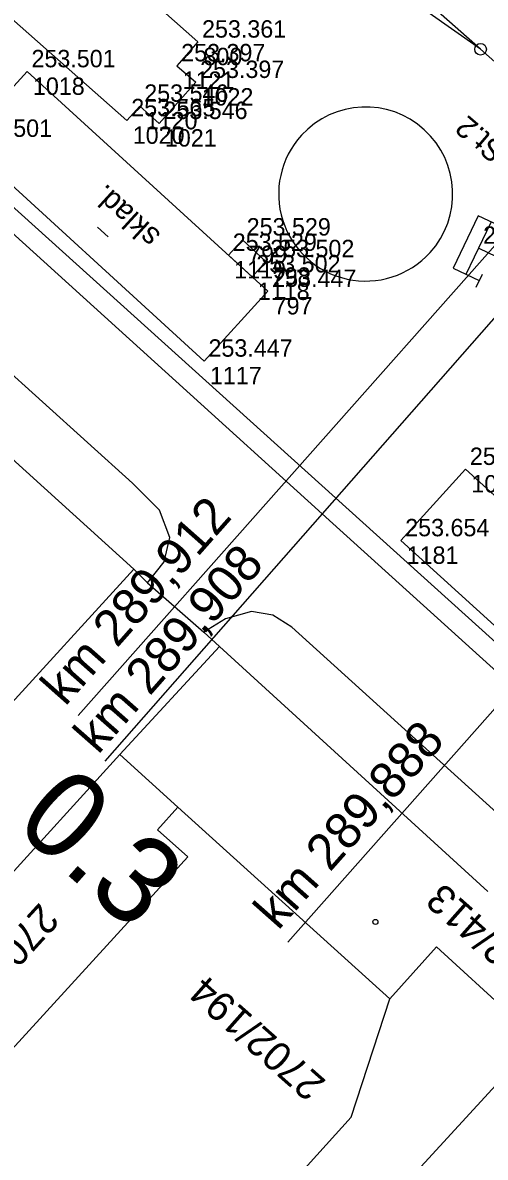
# Model space of a CAD drawing. Extents: x -496688 to -495455, y -1089309 to -1088026.
# Drawn here: x -496256.7 to -496224.8, y -1088502.5 to -1088424.3 of the extents above; entities that cross this region are included whole.
import ezdxf

# ---------------------------------------------------------------- set-up
doc = ezdxf.new("R2010")
doc.units = 0
for name, color, linetype in [('Vrstva 1', 7, 'Continuous'), ('Vrstva 10', 7, 'Continuous'), ('Vrstva 15', 7, 'Continuous'), ('Vrstva 16', 7, 'Continuous'), ('Vrstva 2', 7, 'Continuous'), ('Vrstva 23', 7, 'Continuous'), ('Vrstva 53', 7, 'Continuous'), ('Vrstva 55', 7, 'Continuous'), ('Vrstva 56', 7, 'Continuous'), ('Vrstva 57', 7, 'Continuous'), ('Vrstva 59', 7, 'Continuous'), ('Vrstva 6', 7, 'Continuous'), ('Vrstva 60', 7, 'Continuous'), ('Vrstva 61', 7, 'Continuous'), ('Vrstva 7', 7, 'Continuous')]:
    doc.layers.add(name, color=color, linetype=linetype)

msp = doc.modelspace()

# ---------------------------------------------------------------- linework, layer by layer
at = {"layer": 'Vrstva 1'}
for points in [[(-496101.697, -1088535.642), (-496116.65, -1088522.36), (-496145.401, -1088496.824), (-496192.559, -1088454.988), (-496206.347, -1088442.759), (-496213.463, -1088436.447), (-496216.342, -1088433.89), (-496225.123, -1088426.139), (-496237.731, -1088415.01), (-496248.348, -1088406.17), (-496261.601, -1088395.991)], [(-496225.123, -1088426.139), (-496239.518, -1088416.014)], [(-496225.248, -1088439.85), (-496219.315, -1088442.699), (-496204.791, -1088451.487), (-496197.276, -1088457.363), (-496187.907, -1088465.601)]]:
    msp.add_lwpolyline(points, dxfattribs=at)
at = {"layer": 'Vrstva 10'}
msp.add_line((-496252.863, -1088472.082), (-496221.865, -1088437.093), dxfattribs=at)
at = {"layer": 'Vrstva 15'}
for p, q in [((-496226.114, -1088441.653), (-496224.382, -1088438.047)), ((-496225.429, -1088442.537), (-496224.996, -1088441.635))]:
    msp.add_line(p, q, dxfattribs=at)
msp.add_lwpolyline([(-496223.481, -1088438.48), (-496225.284, -1088437.614), (-496227.015, -1088441.22), (-496225.212, -1088442.086)], dxfattribs=at)
at = {"layer": 'Vrstva 16'}
msp.add_lwpolyline([(-496242.516, -1088440.336), (-496241.552, -1088439.279), (-496239.929, -1088440.775), (-496240.885, -1088441.823), (-496242.516, -1088440.336)], dxfattribs=at)
at = {"layer": 'Vrstva 2'}
for points in [[(-496216.342, -1088433.89), (-496225.123, -1088426.139), (-496237.731, -1088415.01)], [(-496225.123, -1088426.139), (-496239.518, -1088416.014)]]:
    msp.add_lwpolyline(points, dxfattribs=at)
msp.add_circle((-496225.123, -1088426.139), 0.4, dxfattribs=at)
at = {"layer": 'Vrstva 23'}
for p, q in [((-496258.73, -1088453.21), (-496249.03, -1088461.98)), ((-496249.03, -1088461.98), (-496282.35, -1088498.41)), ((-496243.12, -1088467.31), (-496249.99, -1088474.77)), ((-496224.63, -1088484.22), (-496243.12, -1088467.31)), ((-496249.99, -1088474.77), (-496277.9, -1088505.38)), ((-496249.99, -1088474.77), (-496245.99, -1088478.39)), ((-496247.4, -1088479.95), (-496245.99, -1088478.39)), ((-496245.99, -1088478.39), (-496231.37, -1088491.6)), ((-496245.31, -1088481.83), (-496247.4, -1088479.95)), ((-496263.51, -1088501.71), (-496245.31, -1088481.83)), ((-496231.37, -1088491.6), (-496228.16, -1088488.03)), ((-496228.16, -1088488.03), (-496221.19, -1088494.41)), ((-496221.19, -1088494.41), (-496230.49, -1088504.55))]:
    msp.add_line(p, q, dxfattribs=at)
for points in [[(-496261.958, -1088423.433), (-496269.031, -1088417.102), (-496267.367, -1088415.244), (-496268.641, -1088414.103), (-496263.772, -1088408.664), (-496244.63, -1088425.633), (-496246.068, -1088427.269), (-496244.762, -1088428.416), (-496247.293, -1088431.247), (-496248.615, -1088430.059), (-496249.511, -1088431.056), (-496260.279, -1088421.534), (-496261.958, -1088423.433)], [(-496244.186, -1088447.634), (-496260.776, -1088432.476), (-496256.393, -1088427.679), (-496239.79, -1088442.822), (-496244.186, -1088447.634)], [(-496181.425, -1088495.664), (-496185.899, -1088500.598), (-496230.62, -1088460.017), (-496226.16, -1088455.098), (-496181.425, -1088495.664)]]:
    msp.add_lwpolyline(points, dxfattribs=at)
at = {"layer": 'Vrstva 53'}
msp.add_lwpolyline([(-496006.16, -1088672.1), (-496009.66, -1088673.61), (-496019.34, -1088652.65), (-496125.77, -1088556.38), (-496187.85, -1088499.89), (-496224.3, -1088466.84), (-496274.7, -1088421.37), (-496308.3, -1088391.23), (-496341.24, -1088361.35), (-496344.49, -1088357.55), (-496352.49, -1088347.86), (-496352.14, -1088346.56), (-496371.02, -1088328.7), (-496406.7, -1088297.06), (-496406.34, -1088296.61), (-496407.86, -1088294.92), (-496408.29, -1088292.38), (-496407.56, -1088290.4), (-496405.24, -1088287.91)], dxfattribs=at)
at = {"layer": 'Vrstva 55'}
for p, q in [((-496335.43, -1088368.13), (-496235.31, -1088458.83)), ((-496249.13, -1088456.06), (-496330.94, -1088382.16)), ((-496247.27, -1088457.92), (-496249.13, -1088456.06)), ((-496246.55, -1088459.79), (-496247.27, -1088457.92)), ((-496235.31, -1088458.83), (-496126.78, -1088557.15)), ((-496246.94, -1088461.48), (-496246.55, -1088459.79)), ((-496248.09, -1088462.93), (-496246.94, -1088461.48)), ((-496249.03, -1088461.98), (-496248.09, -1088462.93)), ((-496248.09, -1088462.93), (-496244.2, -1088466.33)), ((-496240.93, -1088464.91), (-496242.71, -1088465.41)), ((-496239.45, -1088465.16), (-496240.93, -1088464.91)), ((-496242.71, -1088465.41), (-496244.2, -1088466.33)), ((-496238.15, -1088465.99), (-496239.45, -1088465.16)), ((-496244.2, -1088466.33), (-496243.12, -1088467.31)), ((-496132.08, -1088562.07), (-496238.15, -1088465.99)), ((-496234.05, -1088499.76), (-496231.37, -1088491.6)), ((-496251.15, -1088518.66), (-496234.05, -1088499.76))]:
    msp.add_line(p, q, dxfattribs=at)
msp.add_arc((-496233.045, -1088436.115), 6.003, 137.63321, 317.63321, dxfattribs=at)
at = {"layer": 'Vrstva 56'}
msp.add_arc((-496233.05, -1088436.12), 6.003, 317.70374, 137.56268, dxfattribs=at)
at = {"layer": 'Vrstva 59'}
msp.add_line((-496251.547, -1088438.397), (-496250.809, -1088439.071), dxfattribs=at)
msp.add_circle((-496232.374, -1088486.31), 0.175, dxfattribs=at)
at = {"layer": 'Vrstva 6'}
for p, q in [((-496251.015, -1088475.218), (-496207.614, -1088425.825)), ((-496238.411, -1088487.695), (-496197.033, -1088440.957))]:
    msp.add_line(p, q, dxfattribs=at)
at = {"layer": 'Vrstva 60'}
for p, q in [((-496244.63, -1088425.633), (-496244.63, -1088425.633)), ((-496244.63, -1088425.633), (-496244.63, -1088425.633)), ((-496225.123, -1088426.139), (-496225.123, -1088426.139)), ((-496225.123, -1088426.139), (-496225.123, -1088426.139)), ((-496246.068, -1088427.269), (-496246.068, -1088427.269)), ((-496246.068, -1088427.269), (-496246.068, -1088427.269)), ((-496256.393, -1088427.679), (-496256.393, -1088427.679)), ((-496256.393, -1088427.679), (-496256.393, -1088427.679)), ((-496244.762, -1088428.416), (-496244.762, -1088428.416)), ((-496244.762, -1088428.416), (-496244.762, -1088428.416)), ((-496248.615, -1088430.059), (-496248.615, -1088430.059)), ((-496248.615, -1088430.059), (-496248.615, -1088430.059)), ((-496249.511, -1088431.056), (-496249.511, -1088431.056)), ((-496249.511, -1088431.056), (-496249.511, -1088431.056)), ((-496247.293, -1088431.247), (-496247.293, -1088431.247)), ((-496247.293, -1088431.247), (-496247.293, -1088431.247)), ((-496241.552, -1088439.279), (-496241.552, -1088439.279)), ((-496241.552, -1088439.279), (-496241.552, -1088439.279)), ((-496225.248, -1088439.85), (-496225.248, -1088439.85)), ((-496225.248, -1088439.85), (-496225.248, -1088439.85)), ((-496242.516, -1088440.336), (-496242.516, -1088440.336)), ((-496242.516, -1088440.336), (-496242.516, -1088440.336)), ((-496239.929, -1088440.775), (-496239.929, -1088440.775)), ((-496239.929, -1088440.775), (-496239.929, -1088440.775)), ((-496240.885, -1088441.823), (-496240.885, -1088441.823)), ((-496240.885, -1088441.823), (-496240.885, -1088441.823)), ((-496239.79, -1088442.822), (-496239.79, -1088442.822)), ((-496239.79, -1088442.822), (-496239.79, -1088442.822)), ((-496244.186, -1088447.634), (-496244.186, -1088447.634)), ((-496244.186, -1088447.634), (-496244.186, -1088447.634)), ((-496226.16, -1088455.098), (-496226.16, -1088455.098)), ((-496226.16, -1088455.098), (-496226.16, -1088455.098)), ((-496230.62, -1088460.017), (-496230.62, -1088460.017)), ((-496230.62, -1088460.017), (-496230.62, -1088460.017))]:
    msp.add_line(p, q, dxfattribs=at)

# ---------------------------------------------------------------- texts
at = {"layer": 'Vrstva 10'}
msp.add_text('km 289,912', height=2.5, rotation=48.46125, dxfattribs=at).set_placement((-496253.774, -1088471.495))
at = {"layer": 'Vrstva 23'}
for s, rotation, p in [('St.2', 139.22419, (-496223.315, -1088432.948)), ('sklad.', 137.58259, (-496247.112, -1088438.873))]:
    msp.add_text(s, height=1.5, rotation=rotation, dxfattribs=at).set_placement(p)
at = {"layer": 'Vrstva 57'}
for s, rotation, p in [('2702/413', 138.46319, (-496219.367, -1088490.94)), ('2702/412', 227.64164, (-496255.518, -1088484.909)), ('2702/194', 138.46319, (-496235.707, -1088497.298))]:
    msp.add_text(s, height=2, rotation=rotation, dxfattribs=at).set_placement(p)
at = {"layer": 'Vrstva 6'}
for s, rotation, p in [('km 289,908', 48.69475, (-496251.498, -1088474.82)), ('km 289,888', 48.48132, (-496239.083, -1088486.946))]:
    msp.add_text(s, height=2.5, rotation=rotation, dxfattribs=at).set_placement(p)
at = {"layer": 'Vrstva 60'}
for s, p in [('800', (-496244.23, -1088427.233)), ('800', (-496244.23, -1088427.233)), ('1018', (-496255.993, -1088429.279)), ('1018', (-496255.993, -1088429.279)), ('1121', (-496245.668, -1088428.869)), ('1121', (-496245.668, -1088428.869)), ('1022', (-496244.362, -1088430.016)), ('1022', (-496244.362, -1088430.016)), ('1120', (-496248.215, -1088431.659)), ('1120', (-496248.215, -1088431.659)), ('1020', (-496249.111, -1088432.656)), ('1020', (-496249.111, -1088432.656)), ('1021', (-496246.893, -1088432.847)), ('1021', (-496246.893, -1088432.847)), ('799', (-496241.152, -1088440.879)), ('799', (-496241.152, -1088440.879)), ('1119', (-496242.116, -1088441.936)), ('1119', (-496242.116, -1088441.936)), ('798', (-496239.529, -1088442.375)), ('798', (-496239.529, -1088442.375)), ('1118', (-496240.485, -1088443.423)), ('1118', (-496240.485, -1088443.423)), ('797', (-496239.39, -1088444.422)), ('797', (-496239.39, -1088444.422)), ('1117', (-496243.786, -1088449.234)), ('1117', (-496243.786, -1088449.234)), ('1041', (-496225.76, -1088456.698)), ('1041', (-496225.76, -1088456.698)), ('1181', (-496230.22, -1088461.617)), ('1181', (-496230.22, -1088461.617))]:
    msp.add_text(s, height=1.2, dxfattribs=at).set_placement(p)
at = {"layer": 'Vrstva 61'}
for s, p in [('253.361', (-496244.33, -1088425.333)), ('253.361', (-496244.33, -1088425.333)), ('253.397', (-496245.768, -1088426.969)), ('253.397', (-496245.768, -1088426.969)), ('253.501', (-496256.093, -1088427.379)), ('253.501', (-496256.093, -1088427.379)), ('253.397', (-496244.462, -1088428.116)), ('253.397', (-496244.462, -1088428.116)), ('253.546', (-496248.315, -1088429.759)), ('253.546', (-496248.315, -1088429.759)), ('253.565', (-496249.211, -1088430.756)), ('253.565', (-496249.211, -1088430.756)), ('253.546', (-496246.993, -1088430.947)), ('253.546', (-496246.993, -1088430.947)), ('253.501', (-496260.476, -1088432.176)), ('253.501', (-496260.476, -1088432.176)), ('253.529', (-496241.252, -1088438.979)), ('253.529', (-496241.252, -1088438.979)), ('253.439', (-496224.948, -1088439.55)), ('253.439', (-496224.948, -1088439.55)), ('253.529', (-496242.216, -1088440.036)), ('253.529', (-496242.216, -1088440.036)), ('253.502', (-496239.629, -1088440.475)), ('253.502', (-496239.629, -1088440.475)), ('253.502', (-496240.585, -1088441.523)), ('253.502', (-496240.585, -1088441.523)), ('253.447', (-496239.49, -1088442.522)), ('253.447', (-496239.49, -1088442.522)), ('253.447', (-496243.886, -1088447.334)), ('253.447', (-496243.886, -1088447.334)), ('253.654', (-496225.86, -1088454.798)), ('253.654', (-496225.86, -1088454.798)), ('253.654', (-496230.32, -1088459.717)), ('253.654', (-496230.32, -1088459.717))]:
    msp.add_text(s, height=1.2, dxfattribs=at).set_placement(p)
at = {"layer": 'Vrstva 7'}
msp.add_text('0.3', height=6, rotation=318.54434, dxfattribs=at).set_placement((-496257.419, -1088479.71))

doc.saveas('drawing.dxf')
